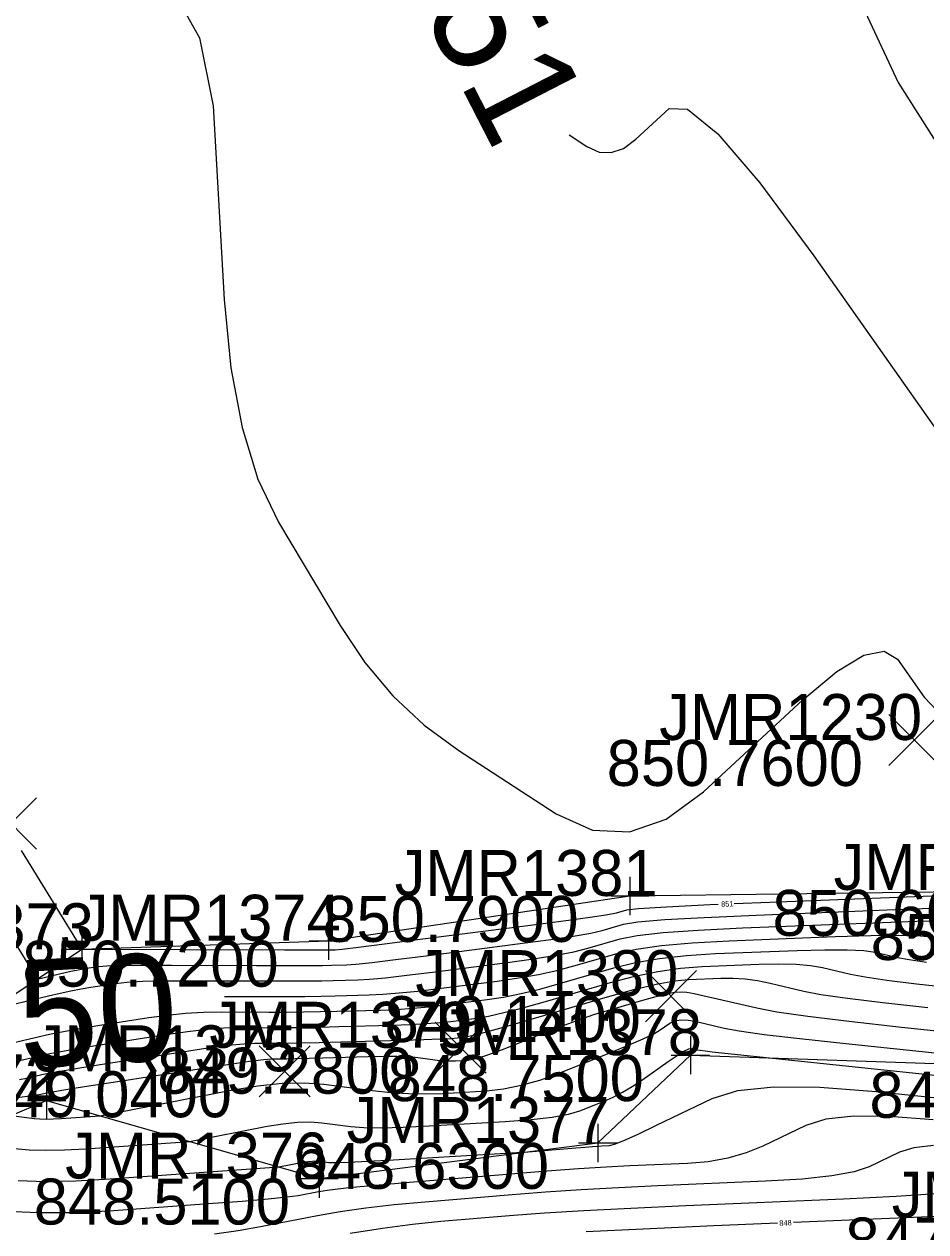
# Model space of a CAD drawing. Extents: x 1654928 to 1810050, y 486881 to 626330.
# Drawn here: x 1801490.58 to 1801514.13, y 489845.07 to 489876.6 of the extents above; entities that cross this region are included whole.
import ezdxf

# ---------------------------------------------------------------- set-up
doc = ezdxf.new("R2010")
doc.units = 0
for name, color, linetype in [('DT_X_Contour_Major', 7, 'Continuous'), ('DT_X_Contour_Minor', 7, 'Continuous'), ('SV_X_Random_Point', 7, 'Continuous'), ('SV_X_Shot_Marker', 7, 'Continuous'), ('SV_X_Text_Elevation', 7, 'Continuous'), ('SV_X_Text_Name', 7, 'Continuous'), ('SV_X_Toe_of_Slope', 7, 'Continuous'), ('SV_X_Top_of_Bank', 7, 'Continuous')]:
    doc.layers.add(name, color=color, linetype=linetype)

msp = doc.modelspace()

# ---------------------------------------------------------------- linework, layer by layer
at = {"layer": 'DT_X_Contour_Major'}
for points in [[(1801504.808, 489873.711), (1801505.273, 489873.409), (1801505.591, 489873.266), (1801505.911, 489873.25), (1801506.233, 489873.361), (1801506.557, 489873.598), (1801507.422, 489874.399), (1801507.902, 489874.384), (1801508.692, 489873.739), (1801509.792, 489872.464), (1801511.202, 489870.559), (1801515.376, 489864.638)], [(1801495.805, 489851.218), (1801497.414, 489851.214), (1801497.905, 489851.216), (1801498.333, 489851.222), (1801498.698, 489851.23), (1801499.585, 489851.255), (1801499.948, 489851.273), (1801500.371, 489851.307), (1801500.856, 489851.356), (1801501.4, 489851.422), (1801502.934, 489851.619), (1801503.49, 489851.699), (1801504.009, 489851.791), (1801504.49, 489851.896), (1801504.932, 489852.013), (1801506.063, 489852.342), (1801506.564, 489852.455), (1801507.219, 489852.547), (1801508.028, 489852.619), (1801508.99, 489852.669), (1801511.763, 489852.778), (1801512.693, 489852.808), (1801513.405, 489852.819), (1801513.898, 489852.81), (1801514.172, 489852.781)], [(1801490.239, 489848.112), (1801490.848, 489848.032), (1801490.989, 489848.019), (1801491.152, 489848.014), (1801491.337, 489848.017), (1801491.544, 489848.029), (1801492.561, 489848.101), (1801495.981, 489848.766), (1801496.682, 489848.883), (1801497.319, 489848.948), (1801497.893, 489848.963), (1801498.403, 489848.926), (1801499.677, 489848.76), (1801500.15, 489848.708), (1801500.611, 489848.679), (1801501.06, 489848.672), (1801501.499, 489848.686), (1801502.653, 489848.755), (1801503.096, 489848.803), (1801503.56, 489848.896), (1801504.043, 489849.034), (1801504.547, 489849.216), (1801505.918, 489849.763), (1801506.381, 489849.952), (1801506.742, 489850.108), (1801507.002, 489850.231), (1801507.159, 489850.323), (1801507.442, 489850.522), (1801507.567, 489850.58), (1801507.73, 489850.604), (1801507.931, 489850.594), (1801508.169, 489850.55), (1801508.856, 489850.389), (1801509.248, 489850.318), (1801509.909, 489850.227), (1801510.84, 489850.117), (1801512.039, 489849.987), (1801518.264, 489849.333)], [(1801514.382, 489846.065), (1801513.351, 489845.992), (1801511.978, 489845.923), (1801507.862, 489845.746), (1801506.422, 489845.681), (1801505.191, 489845.617), (1801504.168, 489845.555), (1801503.353, 489845.495), (1801501.459, 489845.338), (1801500.723, 489845.264), (1801499.935, 489845.16), (1801499.095, 489845.026)]]:
    msp.add_lwpolyline(points, dxfattribs=at)
at = {"layer": 'DT_X_Contour_Minor'}
for points in [[(1801494.303, 489877.769), (1801495.155, 489876.243), (1801495.512, 489874.471), (1801495.802, 489869.418), (1801495.973, 489867.633), (1801496.266, 489866.069), (1801496.683, 489864.725), (1801497.223, 489863.601), (1801498.826, 489860.899), (1801499.471, 489859.934), (1801500.204, 489859.069), (1801501.024, 489858.303), (1801501.932, 489857.636), (1801504.469, 489855.988), (1801505.424, 489855.561), (1801506.384, 489855.512), (1801507.349, 489855.844), (1801508.32, 489856.555), (1801510.917, 489858.959), (1801511.802, 489859.701), (1801512.508, 489860.125), (1801513.037, 489860.232), (1801513.387, 489860.021), (1801514.082, 489859.034), (1801514.42, 489858.676)], [(1801512.541, 489876.929), (1801513.407, 489875.078), (1801514.785, 489872.916)], [(1801490.494, 489855.029), (1801490.747, 489854.621), (1801492.084, 489852.448), (1801497.375, 489852.432), (1801497.992, 489852.431), (1801498.552, 489852.432), (1801498.7, 489852.436), (1801498.88, 489852.454), (1801499.31, 489852.506), (1801499.99, 489852.591), (1801500.919, 489852.71), (1801503.731, 489853.071), (1801504.666, 489853.193), (1801505.364, 489853.289), (1801505.823, 489853.358), (1801506.044, 489853.401), (1801506.316, 489853.48), (1801506.626, 489853.515), (1801507.351, 489853.559), (1801508.492, 489853.613), (1801508.704, 489853.622)], [(1801509.124, 489853.639), (1801510.049, 489853.677), (1801518.285, 489853.998)], [(1801490.026, 489853.117), (1801490.917, 489851.668), (1801491.647, 489851.841), (1801491.799, 489851.875), (1801491.942, 489851.906), (1801492.076, 489851.931), (1801492.201, 489851.952), (1801492.522, 489852.002), (1801492.731, 489852.018), (1801493.118, 489852.029), (1801493.683, 489852.034), (1801494.426, 489852.034), (1801496.642, 489852.028), (1801497.388, 489852.026), (1801497.963, 489852.026), (1801498.367, 489852.028), (1801498.6, 489852.031), (1801498.995, 489852.042), (1801499.236, 489852.061), (1801499.664, 489852.106), (1801500.278, 489852.18), (1801501.08, 489852.281), (1801503.465, 489852.587), (1801504.274, 489852.695), (1801504.912, 489852.79), (1801505.378, 489852.871), (1801505.673, 489852.939), (1801506.232, 489853.101), (1801506.605, 489853.161), (1801507.307, 489853.222), (1801508.338, 489853.282), (1801509.696, 489853.341), (1801513.758, 489853.5), (1801515.098, 489853.55)], [(1801489.75, 489850.888), (1801491.209, 489851.233), (1801491.513, 489851.303), (1801491.799, 489851.363), (1801492.067, 489851.414), (1801492.317, 489851.456), (1801492.96, 489851.556), (1801493.259, 489851.589), (1801493.676, 489851.611), (1801494.209, 489851.624), (1801494.86, 489851.627), (1801496.75, 489851.621), (1801497.401, 489851.62), (1801497.934, 489851.621), (1801498.35, 489851.625), (1801498.649, 489851.631), (1801499.29, 489851.649), (1801499.592, 489851.667), (1801500.018, 489851.706), (1801500.567, 489851.768), (1801501.24, 489851.851), (1801503.2, 489852.103), (1801503.882, 489852.197), (1801504.46, 489852.291), (1801504.934, 489852.384), (1801505.303, 489852.476), (1801506.147, 489852.721), (1801506.585, 489852.808), (1801507.263, 489852.884), (1801508.183, 489852.95), (1801509.343, 489853.005), (1801512.76, 489853.139), (1801513.895, 489853.179), (1801514.737, 489853.201)], [(1801489.894, 489849.914), (1801490.86, 489850.143), (1801491.237, 489850.228), (1801491.645, 489850.31), (1801492.082, 489850.389), (1801492.549, 489850.465), (1801493.835, 489850.665), (1801494.315, 489850.73), (1801494.791, 489850.776), (1801495.262, 489850.803), (1801495.728, 489850.811), (1801496.967, 489850.808), (1801497.427, 489850.808), (1801497.876, 489850.812), (1801498.316, 489850.819), (1801498.746, 489850.829), (1801499.88, 489850.862), (1801500.304, 489850.879), (1801500.725, 489850.907), (1801501.144, 489850.945), (1801501.561, 489850.993), (1801502.669, 489851.135), (1801503.098, 489851.201), (1801503.557, 489851.292), (1801504.045, 489851.409), (1801504.562, 489851.551), (1801505.979, 489851.962), (1801506.544, 489852.101), (1801507.175, 489852.21), (1801507.873, 489852.287), (1801508.637, 489852.334), (1801510.765, 489852.416), (1801511.491, 489852.437), (1801512.072, 489852.437), (1801512.509, 489852.416), (1801512.801, 489852.375), (1801513.388, 489852.237), (1801513.688, 489852.18), (1801514.148, 489852.114)], [(1801490.266, 489849.499), (1801490.948, 489849.661), (1801491.248, 489849.725), (1801491.633, 489849.798), (1801492.106, 489849.88), (1801492.665, 489849.969), (1801494.273, 489850.219), (1801494.843, 489850.3), (1801495.348, 489850.359), (1801495.788, 489850.393), (1801496.163, 489850.404), (1801497.075, 489850.401), (1801497.44, 489850.402), (1801497.848, 489850.407), (1801498.299, 489850.416), (1801498.795, 489850.429), (1801500.175, 489850.468), (1801500.66, 489850.485), (1801501.079, 489850.507), (1801501.433, 489850.533), (1801501.721, 489850.563), (1801502.403, 489850.651), (1801502.706, 489850.703), (1801503.106, 489850.793), (1801503.601, 489850.921), (1801504.192, 489851.088), (1801505.895, 489851.583), (1801506.523, 489851.748), (1801507.131, 489851.872), (1801507.718, 489851.955), (1801508.284, 489851.998), (1801509.767, 489852.055), (1801510.288, 489852.066), (1801510.739, 489852.056), (1801511.119, 489852.023), (1801511.43, 489851.969), (1801512.164, 489851.796), (1801512.539, 489851.725), (1801513.113, 489851.642), (1801513.888, 489851.548), (1801514.862, 489851.441)], [(1801490.452, 489849.045), (1801490.639, 489849.084), (1801491.037, 489849.178), (1801491.258, 489849.223), (1801491.622, 489849.287), (1801492.13, 489849.371), (1801492.782, 489849.473), (1801494.71, 489849.773), (1801495.371, 489849.871), (1801495.905, 489849.941), (1801496.314, 489849.983), (1801496.597, 489849.996), (1801497.184, 489849.994), (1801497.453, 489849.996), (1801497.819, 489850.002), (1801498.282, 489850.013), (1801498.844, 489850.028), (1801500.47, 489850.075), (1801501.016, 489850.091), (1801501.433, 489850.107), (1801501.722, 489850.121), (1801501.882, 489850.134), (1801502.137, 489850.167), (1801502.314, 489850.205), (1801502.654, 489850.294), (1801503.156, 489850.434), (1801503.821, 489850.625), (1801505.811, 489851.204), (1801506.503, 489851.395), (1801507.087, 489851.535), (1801507.563, 489851.624), (1801507.931, 489851.662), (1801508.77, 489851.694), (1801509.086, 489851.695), (1801509.406, 489851.674), (1801509.73, 489851.63), (1801510.059, 489851.563), (1801510.939, 489851.356), (1801511.389, 489851.271), (1801512.079, 489851.171), (1801513.008, 489851.057), (1801514.177, 489850.929)], [(1801490.263, 489848.559), (1801490.65, 489848.613), (1801490.9, 489848.65), (1801491.011, 489848.668), (1801491.125, 489848.695), (1801491.268, 489848.721), (1801491.611, 489848.776), (1801492.154, 489848.862), (1801492.898, 489848.978), (1801495.148, 489849.327), (1801495.899, 489849.442), (1801496.463, 489849.523), (1801496.84, 489849.572), (1801497.031, 489849.588), (1801497.292, 489849.588), (1801497.433, 489849.589), (1801497.661, 489849.593), (1801498.375, 489849.612), (1801499.558, 489849.646), (1801499.967, 489849.655), (1801500.309, 489849.654), (1801500.583, 489849.645), (1801500.789, 489849.627), (1801501.249, 489849.567), (1801501.415, 489849.548), (1801501.569, 489849.537), (1801501.711, 489849.533), (1801501.841, 489849.536), (1801502.171, 489849.556), (1801502.33, 489849.583), (1801502.559, 489849.648), (1801502.858, 489849.752), (1801503.228, 489849.894), (1801504.308, 489850.324), (1801504.706, 489850.478), (1801505.089, 489850.617), (1801505.458, 489850.741), (1801505.812, 489850.849), (1801506.739, 489851.118), (1801507.052, 489851.207), (1801507.296, 489851.271), (1801507.472, 489851.311), (1801507.578, 489851.326), (1801507.772, 489851.333), (1801507.884, 489851.324), (1801508.073, 489851.292), (1801508.341, 489851.236), (1801508.687, 489851.157), (1801509.715, 489850.915), (1801510.24, 489850.816), (1801511.045, 489850.7), (1801512.129, 489850.567), (1801513.493, 489850.418), (1801517.503, 489849.996)], [(1801490.327, 489847.248), (1801490.704, 489847.214), (1801491.139, 489847.201), (1801491.633, 489847.209), (1801492.184, 489847.24), (1801494.895, 489847.432), (1801496.919, 489847.825), (1801497.334, 489847.894), (1801497.711, 489847.933), (1801498.051, 489847.942), (1801498.352, 489847.92), (1801499.107, 489847.822), (1801499.447, 489847.795), (1801499.902, 489847.788), (1801500.472, 489847.802), (1801501.157, 489847.836), (1801503.136, 489847.954), (1801503.815, 489848.004), (1801504.367, 489848.067), (1801504.793, 489848.142), (1801505.092, 489848.23), (1801505.722, 489848.481), (1801505.961, 489848.587), (1801506.205, 489848.714), (1801506.455, 489848.862), (1801506.71, 489849.033), (1801507.398, 489849.518), (1801507.63, 489849.676), (1801507.81, 489849.785), (1801507.939, 489849.845), (1801508.016, 489849.857), (1801508.154, 489849.825), (1801508.232, 489849.811), (1801508.364, 489849.793), (1801508.55, 489849.771), (1801517.349, 489848.845)], [(1801490.418, 489846.408), (1801491.126, 489846.387), (1801491.928, 489846.401), (1801492.824, 489846.45), (1801497.229, 489846.763), (1801497.858, 489846.885), (1801497.986, 489846.906), (1801498.103, 489846.918), (1801498.209, 489846.921), (1801498.302, 489846.914), (1801498.536, 489846.884), (1801498.707, 489846.879), (1801499.045, 489846.889), (1801499.549, 489846.913), (1801500.219, 489846.95), (1801503.737, 489847.159), (1801504.984, 489847.263), (1801505.227, 489847.283), (1801505.422, 489847.298), (1801505.568, 489847.308), (1801505.665, 489847.314), (1801505.861, 489847.322), (1801505.994, 489847.358), (1801506.243, 489847.458), (1801506.611, 489847.622), (1801507.095, 489847.852), (1801508.545, 489848.549), (1801509.22, 489848.757), (1801510.16, 489848.857), (1801511.363, 489848.85), (1801512.83, 489848.736), (1801517.095, 489848.287)], [(1801514.316, 489847.995), (1801513.179, 489848.084), (1801512.246, 489848.089), (1801511.518, 489848.012), (1801510.994, 489847.85), (1801509.87, 489847.31), (1801509.431, 489847.129), (1801508.956, 489846.994), (1801508.446, 489846.902), (1801507.9, 489846.856), (1801506.397, 489846.791), (1801505.78, 489846.76), (1801505.056, 489846.714), (1801504.225, 489846.653), (1801503.287, 489846.578), (1801500.642, 489846.358), (1801499.75, 489846.282), (1801499.056, 489846.216), (1801498.561, 489846.161), (1801498.263, 489846.116), (1801497.736, 489846.013), (1801497.441, 489845.971), (1801496.952, 489845.921), (1801496.27, 489845.863), (1801495.393, 489845.798), (1801492.797, 489845.614), (1801491.848, 489845.566), (1801490.946, 489845.562), (1801490.091, 489845.6)], [(1801514.332, 489847.322), (1801513.815, 489847.266), (1801513.443, 489847.152), (1801512.645, 489846.768), (1801512.252, 489846.636), (1801511.669, 489846.529), (1801510.899, 489846.447), (1801509.939, 489846.389), (1801507.13, 489846.269), (1801506.101, 489846.22), (1801505.124, 489846.165), (1801504.197, 489846.104), (1801503.32, 489846.037), (1801501.051, 489845.848), (1801500.237, 489845.773), (1801499.496, 489845.688), (1801498.828, 489845.593), (1801498.234, 489845.489), (1801496.747, 489845.198), (1801496.168, 489845.096), (1801495.545, 489845.009)], [(1801515.804, 489845.536), (1801514.017, 489845.457), (1801510.671, 489845.313)], [(1801510.251, 489845.295), (1801508.594, 489845.223), (1801506.743, 489845.141), (1801505.258, 489845.069)]]:
    msp.add_lwpolyline(points, dxfattribs=at)
at = {"layer": 'SV_X_Random_Point'}
for p, q in [((1801513.157, 489857.246), (1801514.49, 489858.581)), ((1801513.157, 489858.581), (1801514.49, 489857.246)), ((1801489.561, 489855.066), (1801490.894, 489856.401)), ((1801489.561, 489856.401), (1801490.894, 489855.066)), ((1801506.806, 489850.557), (1801508.139, 489851.892)), ((1801506.806, 489851.892), (1801508.139, 489850.557)), ((1801501.311, 489849.209), (1801502.645, 489850.544)), ((1801501.311, 489850.544), (1801502.645, 489849.209)), ((1801496.712, 489848.595), (1801498.045, 489849.93)), ((1801496.712, 489849.93), (1801498.045, 489848.595))]:
    msp.add_line(p, q, dxfattribs=at)
at = {"layer": 'SV_X_Shot_Marker'}
for p, q in [((1801506.396, 489854.341), (1801506.396, 489853.341)), ((1801505.896, 489853.841), (1801506.896, 489853.841)), ((1801506.396, 489853.841), (1801506.396, 489853.841)), ((1801492.084, 489852.948), (1801492.084, 489851.948)), ((1801498.522, 489853.172), (1801498.522, 489852.172)), ((1801498.022, 489852.672), (1801499.022, 489852.672)), ((1801498.522, 489852.672), (1801498.522, 489852.672)), ((1801491.584, 489852.448), (1801492.584, 489852.448)), ((1801492.084, 489852.448), (1801492.084, 489852.448)), ((1801507.978, 489850.184), (1801507.978, 489849.184)), ((1801507.478, 489849.684), (1801508.478, 489849.684)), ((1801507.978, 489849.684), (1801507.978, 489849.684)), ((1801491.16, 489849.002), (1801491.16, 489848.002)), ((1801490.66, 489848.502), (1801491.66, 489848.502)), ((1801491.16, 489848.502), (1801491.16, 489848.502)), ((1801505.556, 489847.892), (1801505.556, 489846.892)), ((1801505.056, 489847.392), (1801506.056, 489847.392)), ((1801505.556, 489847.392), (1801505.556, 489847.392)), ((1801498.28, 489846.961), (1801498.28, 489845.961)), ((1801497.78, 489846.461), (1801498.78, 489846.461)), ((1801498.28, 489846.461), (1801498.28, 489846.461))]:
    msp.add_line(p, q, dxfattribs=at)
at = {"layer": 'SV_X_Toe_of_Slope'}
msp.add_lwpolyline([(1801453.22, 489833.952), (1801462.62, 489833.764), (1801469.81, 489840.55), (1801480.323, 489844.16), (1801485.248, 489845.996), (1801491.16, 489848.502), (1801498.28, 489846.461), (1801505.556, 489847.392), (1801507.978, 489849.684), (1801520.732, 489849.249), (1801530.519, 489847.747), (1801557.678, 489848.692)], dxfattribs=at)
at = {"layer": 'SV_X_Top_of_Bank'}
msp.add_lwpolyline([(1801452.193, 489836.758), (1801459.513, 489846.009), (1801465.887, 489850.179), (1801473.853, 489849.345), (1801479.986, 489850.885), (1801482.71, 489854.488), (1801486.035, 489852.905), (1801488.583, 489850.107), (1801492.084, 489852.448), (1801498.522, 489852.672), (1801506.396, 489853.841), (1801518.285, 489853.998), (1801520.681, 489853.368), (1801531.615, 489850.939), (1801557.484, 489854.39)], dxfattribs=at)

# ---------------------------------------------------------------- texts
at = {"layer": 'DT_X_Contour_Major'}
for s, rotation, p in [('851', 297.2084, (1801500.023, 489878.789)), ('850', 3.0447, (1801488.406, 489849.243))]:
    msp.add_text(s, height=2.8, rotation=rotation, dxfattribs=at).set_placement(p)
at = {"layer": 'DT_X_Contour_Minor'}
for s, rotation, p in [('851', 2.3514, (1801508.784, 489853.555)), ('848', 2.4626, (1801510.304, 489845.227))]:
    msp.add_text(s, height=0.14, rotation=rotation, dxfattribs=at).set_placement(p)
at = {"layer": 'SV_X_Text_Elevation'}
for s, p in [('850.7600', (1801505.792, 489856.713)), ('850.7900', (1801498.365, 489852.641)), ('850.6000', (1801510.122, 489852.798)), ('850.2200', (1801512.687, 489852.168)), ('850.7200', (1801490.529, 489851.472)), ('849.1400', (1801499.99, 489850.025)), ('849.2800', (1801494.051, 489848.677)), ('848.7500', (1801500.07, 489848.484)), ('849.0400', (1801489.31, 489848.062)), ('849.0600', (1801512.654, 489848.049)), ('848.6300', (1801497.591, 489846.192)), ('848.5100', (1801490.826, 489845.261)), ('847.7100', (1801512.027, 489844.241))]:
    msp.add_text(s, height=1.2, dxfattribs=at).set_placement(p)
at = {"layer": 'SV_X_Text_Name'}
for s, p in [('JMR1230', (1801507.163, 489857.913)), ('JMR1382', (1801511.719, 489853.998)), ('JMR1381', (1801500.254, 489853.841)), ('JMR1374', (1801491.975, 489852.672)), ('JMR1373', (1801485.528, 489852.448)), ('JMR1380', (1801500.793, 489851.225)), ('JMR1379', (1801495.412, 489849.877)), ('JMR1378', (1801501.412, 489849.684)), ('JMR1375', (1801490.822, 489849.262)), ('JMR1372', (1801484.613, 489848.502)), ('JMR1377', (1801498.999, 489847.392)), ('JMR1376', (1801491.648, 489846.461)), ('JMR1310', (1801513.237, 489845.441))]:
    msp.add_text(s, height=1.2, dxfattribs=at).set_placement(p)

doc.saveas('drawing.dxf')
